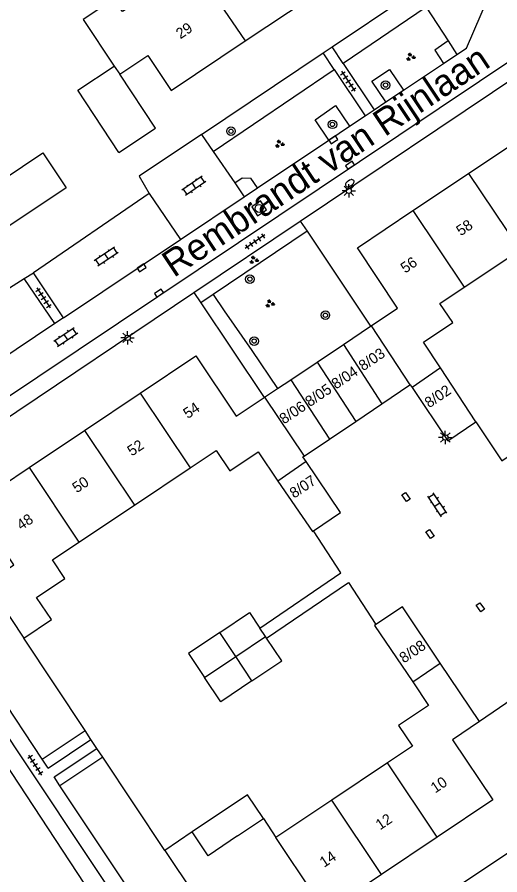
# Model space of a CAD drawing. Extents: x 137999 to 141000, y 397500 to 400501.
# Drawn here: x 138081.8 to 138127.1, y 399316.9 to 399397.3 of the extents above; entities that cross this region are included whole.
import ezdxf

# ---------------------------------------------------------------- set-up
doc = ezdxf.new("R2010")
doc.units = 0
for name, color, linetype in [('gg-afsc-erfafscheiding', 7, 'Continuous'), ('gg-anno-huisnummerreeks BGT', 7, 'Continuous'), ('gg-anno-openbare ruimte label', 7, 'Continuous'), ('gg-bbg-bijgebouw', 7, 'Continuous'), ('gg-bbg-gedigitaliseerde bebouwing', 7, 'Continuous'), ('gg-bbg-gedigitaliseerde bijgebouw', 7, 'Continuous'), ('gg-bbg-hoofdgebouw', 7, 'Continuous'), ('gg-bbg-luifel en loopbrug', 7, 'Continuous'), ('gg-bbg-tussenscheiding', 7, 'Continuous'), ('gg-knt-verharding', 7, 'Continuous'), ('gt-grn-groengrens', 7, 'Continuous'), ('gt-grn-weggrens', 7, 'Continuous'), ('gt-symb-boom', 7, 'Continuous'), ('gt-symb-brandkraan', 7, 'Continuous'), ('gt-symb-groenvak', 7, 'Continuous'), ('gt-symb-klinker verharding', 7, 'Continuous'), ('gt-symb-kolk', 7, 'Continuous'), ('gt-symb-kolk center center', 7, 'Continuous'), ('gt-symb-lichtmast', 7, 'Continuous'), ('gt-symb-rioolschacht', 7, 'Continuous'), ('gt-symb-tegel verharding', 7, 'Continuous')]:
    doc.layers.add(name, color=color, linetype=linetype)

# ---------------------------------------------------------------- blocks, each defined once
blk = doc.blocks.new('gt0-GRVAK')
at = {"layer": 'gt-symb-groenvak'}
for p, q in [((-0.11, 0.189), (-0.228, 0.24)), ((-0.182, 0.153), (0.088, 0.153)), ((-0.091, 0.211), (-0.156, 0.322)), ((-0.047, 0.214), (-0.047, 0.393)), ((-0.004, 0.211), (0.061, 0.322)), ((0.015, 0.189), (0.133, 0.24)), ((0.262, -0.052), (0.197, 0.059)), ((0.305, -0.049), (0.305, 0.13)), ((0.349, -0.052), (0.414, 0.059)), ((-0.245, -0.228), (-0.363, -0.177)), ((-0.318, -0.264), (-0.047, -0.264)), ((-0.226, -0.206), (-0.291, -0.095)), ((-0.183, -0.203), (-0.183, -0.024)), ((-0.139, -0.206), (-0.074, -0.095)), ((-0.12, -0.228), (-0.002, -0.177)), ((0.243, -0.074), (0.125, -0.023)), ((0.17, -0.11), (0.441, -0.11)), ((0.368, -0.074), (0.486, -0.023))]:
    blk.add_line(p, q, dxfattribs=at)
blk = doc.blocks.new('gt0-TEG1')
at = {"layer": 'gt-symb-tegel verharding'}
for p, q in [((-1.125, 0), (1.125, 0)), ((-0.9, -0.25), (-0.9, 0.25)), ((-0.45, -0.25), (-0.45, 0.25)), ((0, -0.25), (0, 0.25)), ((0.45, -0.25), (0.45, 0.25)), ((0.9, -0.25), (0.9, 0.25))]:
    blk.add_line(p, q, dxfattribs=at)
blk = doc.blocks.new('gt0-LMAST')
at = {"layer": 'gt-symb-lichtmast'}
for p, q in [((-0.182, 0.173), (-0.447, 0.438)), ((-0.005, 0.246), (-0.005, 0.621)), ((0.172, 0.173), (0.437, 0.438)), ((-0.255, -0.004), (-0.63, -0.004)), ((-0.182, -0.181), (-0.447, -0.446)), ((-0.005, -0.254), (-0.005, -0.629)), ((0.437, -0.446), (0.172, -0.181)), ((0.245, -0.004), (0.62, -0.004))]:
    blk.add_line(p, q, dxfattribs=at)
blk.add_circle((-0.005, -0.004), 0.25, dxfattribs=at)
blk = doc.blocks.new('gt0-BR')
at = {"layer": 'gt-symb-brandkraan'}
for centre, radius, start, end in [((-0.244, 0), 0.206, 107.56694, 252.43307), ((0.599, -2.664), 3, 106.89205, 107.56694), ((0, -0.691), 0.938, 73.10799, 106.89205), ((-0.599, -2.664), 3, 72.43309, 73.10799), ((0.244, 0), 0.206, 287.56695, 72.43309), ((0.599, 2.664), 3, 252.43307, 253.10797), ((0, 0.691), 0.938, 253.10797, 286.89206), ((-0.599, 2.664), 3, 286.89206, 287.56695)]:
    blk.add_arc(centre, radius, start, end, dxfattribs=at)
blk = doc.blocks.new('gt0-KOLK')
at = {"layer": 'gt-symb-kolk'}
blk.add_lwpolyline([(0, 0), (0.375, 0), (0.375, 0.4), (-0.375, 0.4), (-0.375, 0), (0, 0)], dxfattribs=at)
blk = doc.blocks.new('gt0-BOOM')
at = {"layer": 'gt-symb-boom'}
for radius in [0.4, 0.2]:
    blk.add_circle((0, 0), radius, dxfattribs=at)
blk = doc.blocks.new('gt0-KL1')
at = {"layer": 'gt-symb-klinker verharding'}
for p, q in [((-1.15, 0.3), (1.15, 0.3)), ((-1, -0.3), (-1, 0.3)), ((-0.5, 0.3), (-0.5, 0.45)), ((0, -0.3), (0, 0.3)), ((0.5, 0.3), (0.5, 0.45)), ((1, -0.3), (1, 0.3)), ((-1.15, -0.3), (1.15, -0.3)), ((-0.5, -0.45), (-0.5, -0.3)), ((0.5, -0.45), (0.5, -0.3))]:
    blk.add_line(p, q, dxfattribs=at)
blk = doc.blocks.new('gt0-RS')
at = {"layer": 'gt-symb-rioolschacht'}
blk.add_lwpolyline([(-0.5, -0.5), (0.5, -0.5), (0.5, 0.5), (-0.5, 0.5)], close=True, dxfattribs=at)
blk.add_circle((0, 0), 0.375, dxfattribs=at)
blk = doc.blocks.new('gt0-KOLKCC')
at = {"layer": 'gt-symb-kolk center center'}
blk.add_lwpolyline([(-0.375, 0.2), (0.375, 0.2), (0.375, -0.2), (-0.375, -0.2)], close=True, dxfattribs=at)

msp = doc.modelspace()

# ---------------------------------------------------------------- linework, layer by layer
at = {"layer": 'gg-afsc-erfafscheiding'}
for p, q in [((138111.344, 399394.537), (138119.18, 399399.79)), ((138110.513, 399393.98), (138111.344, 399394.537)), ((138099.116, 399386.339), (138110.513, 399393.98)), ((138082.485, 399372.836), (138083.332, 399373.37)), ((138074.146, 399367.578), (138082.485, 399372.836)), ((138098.945, 399299.729), (138066.003, 399349.672)), ((138088.183, 399330.464), (138082.43, 399339.117)), ((138088.737, 399329.631), (138088.183, 399330.464)), ((138089.291, 399328.799), (138088.737, 399329.631)), ((138089.845, 399327.966), (138089.291, 399328.799)), ((138095.65, 399319.234), (138089.845, 399327.966))]:
    msp.add_line(p, q, dxfattribs=at)
for points in [[(138124.844, 399359.383), (138127.271, 399355.729), (138134.607, 399360.667)], [(138104.585, 399340.049), (138112.186, 399345.251), (138109.594, 399349.18)], [(138105.215, 399339.111), (138112.889, 399344.326), (138115.466, 399340.407)]]:
    msp.add_lwpolyline(points, dxfattribs=at)
at = {"layer": 'gg-bbg-bijgebouw'}
for p, q in [((138112.416, 399366.652), (138114.964, 399368.355)), ((138109.947, 399365.001), (138112.416, 399366.652)), ((138107.477, 399363.35), (138109.947, 399365.001)), ((138106.217, 399362.508), (138107.477, 399363.35)), ((138116.031, 399361.095), (138118.654, 399362.854)), ((138105.009, 399361.701), (138106.217, 399362.508)), ((138113.565, 399359.44), (138116.031, 399361.095)), ((138111.099, 399357.785), (138113.565, 399359.44)), ((138108.731, 399356.196), (138111.099, 399357.785)), ((138109.517, 399349.128), (138109.594, 399349.18)), ((138115.466, 399340.407), (138115.328, 399340.315))]:
    msp.add_line(p, q, dxfattribs=at)
for points in [[(138091.35, 399384.65), (138094.8, 399386.93), (138091.43, 399391.98)], [(138118.874, 399362.602), (138122.219, 399357.626), (138124.844, 399359.383)], [(138109.594, 399349.18), (138112.138, 399350.891), (138108.913, 399355.691)], [(138121.502, 399336.781), (138117.954, 399342.069), (138115.466, 399340.407)]]:
    msp.add_lwpolyline(points, dxfattribs=at)
at = {"layer": 'gg-bbg-gedigitaliseerde bebouwing'}
for p, q in [((138123.741, 399372.013), (138128.962, 399375.502)), ((138092.829, 399351.595), (138098.047, 399355.083)), ((138087.61, 399348.108), (138092.829, 399351.595)), ((138078.96, 399344.31), (138082.43, 399339.117)), ((138116.536, 399327.436), (138111.313, 399323.943)), ((138111.313, 399323.943), (138106.09, 399320.451)), ((138102.481, 399320.586), (138104.912, 399322.212)), ((138104.912, 399322.212), (138106.09, 399320.451)), ((138098.233, 399320.961), (138095.65, 399319.234)), ((138095.65, 399319.234), (138099.23, 399313.94))]:
    msp.add_line(p, q, dxfattribs=at)
for points in [[(138098.315, 399402.291), (138091.685, 399397.856), (138090.89, 399399.045), (138087.998, 399397.111), (138090.923, 399392.734)], [(138078.682, 399384.618), (138080.392, 399382.051), (138084.22, 399384.6)], [(138121.529, 399364.444), (138119.92, 399366.852), (138122.677, 399368.694), (138121.472, 399370.496), (138123.741, 399372.013)], [(138098.047, 399355.083), (138100.494, 399356.719), (138101.769, 399354.812), (138104.417, 399356.582), (138106.248, 399353.842)], [(138082.43, 399339.117), (138085.038, 399340.861), (138083.642, 399342.95), (138086.298, 399344.726), (138085.141, 399346.457), (138087.61, 399348.108)], [(138118.912, 399335.042), (138120.395, 399332.825), (138117.591, 399330.95), (138118.889, 399329.01), (138116.536, 399327.436)], [(138102.481, 399320.586), (138099.719, 399318.739), (138098.233, 399320.961)]]:
    msp.add_lwpolyline(points, dxfattribs=at)
at = {"layer": 'gg-bbg-gedigitaliseerde bijgebouw'}
for p, q in [((138124.844, 399359.383), (138121.529, 399364.444)), ((138106.248, 399353.842), (138109.517, 399349.128)), ((138115.328, 399340.315), (138118.912, 399335.042)), ((138105.109, 399339.269), (138104.585, 399340.049)), ((138105.215, 399339.111), (138105.109, 399339.269))]:
    msp.add_line(p, q, dxfattribs=at)
for points in [[(138091.35, 399384.65), (138087.514, 399390.481), (138090.923, 399392.734)], [(138100.808, 399339.658), (138103.59, 399341.529), (138104.585, 399340.049)], [(138100.808, 399339.658), (138097.876, 399337.688), (138099.396, 399335.427)], [(138103.835, 399335.13), (138106.629, 399337.008), (138105.215, 399339.111)], [(138103.835, 399335.13), (138100.916, 399333.167), (138099.396, 399335.427)]]:
    msp.add_lwpolyline(points, dxfattribs=at)
at = {"layer": 'gg-bbg-hoofdgebouw'}
for p, q in [((138103.207, 399395.097), (138109.805, 399399.512)), ((138124.155, 399382.684), (138129.373, 399386.177)), ((138118.937, 399379.192), (138124.155, 399382.684)), ((138114.964, 399368.355), (138115.02, 399368.393)), ((138088.144, 399358.6), (138093.361, 399362.089)), ((138104.97, 399361.675), (138105.009, 399361.701)), ((138082.927, 399355.11), (138088.144, 399358.6)), ((138125.177, 399331.302), (138121.502, 399336.781)), ((138121.197, 399320.467), (138115.974, 399316.974)), ((138115.974, 399316.974), (138110.751, 399313.482))]:
    msp.add_line(p, q, dxfattribs=at)
for points in [[(138091.43, 399391.98), (138094.07, 399393.73), (138096.26, 399390.45), (138103.207, 399395.097)], [(138084.22, 399384.6), (138086.41, 399381.32), (138075.72, 399374.2), (138071.857, 399379.994)], [(138115.02, 399368.393), (138117.501, 399370.05), (138113.72, 399375.7), (138118.937, 399379.192)], [(138093.361, 399362.089), (138098.58, 399365.58), (138102.36, 399359.93), (138104.97, 399361.675)], [(138118.654, 399362.854), (138118.689, 399362.878), (138118.874, 399362.602)], [(138108.913, 399355.691), (138108.623, 399356.123), (138108.731, 399356.196)], [(138078.96, 399344.31), (138081.5, 399346.01), (138077.71, 399351.62), (138082.927, 399355.11)], [(138125.177, 399331.302), (138122.64, 399329.59), (138126.42, 399323.96), (138121.197, 399320.467)]]:
    msp.add_lwpolyline(points, dxfattribs=at)
at = {"layer": 'gg-bbg-luifel en loopbrug'}
msp.add_lwpolyline([(138104.912, 399322.212), (138103.427, 399324.434), (138098.233, 399320.961)], dxfattribs=at)
at = {"layer": 'gg-bbg-tussenscheiding'}
for p, q in [((138098.315, 399402.291), (138103.207, 399395.097)), ((138090.923, 399392.734), (138091.43, 399391.98)), ((138124.155, 399382.684), (138128.962, 399375.502)), ((138118.937, 399379.192), (138123.741, 399372.013)), ((138115.02, 399368.393), (138118.654, 399362.854)), ((138112.416, 399366.652), (138116.031, 399361.095)), ((138109.947, 399365.001), (138113.565, 399359.44)), ((138121.529, 399364.444), (138118.874, 399362.602)), ((138107.477, 399363.35), (138111.099, 399357.785)), ((138093.361, 399362.089), (138098.047, 399355.083)), ((138105.009, 399361.701), (138108.731, 399356.196)), ((138088.144, 399358.6), (138092.829, 399351.595)), ((138108.913, 399355.691), (138106.248, 399353.842)), ((138082.927, 399355.11), (138087.61, 399348.108)), ((138102.321, 399337.394), (138100.808, 399339.658)), ((138102.321, 399337.394), (138105.109, 399339.269)), ((138099.396, 399335.427), (138102.321, 399337.394)), ((138103.835, 399335.13), (138102.321, 399337.394)), ((138118.912, 399335.042), (138121.502, 399336.781)), ((138121.197, 399320.467), (138116.536, 399327.436)), ((138115.974, 399316.974), (138111.313, 399323.943)), ((138110.751, 399313.482), (138106.09, 399320.451))]:
    msp.add_line(p, q, dxfattribs=at)
at = {"layer": 'gg-knt-verharding'}
for p, q in [((138120.184, 399398.25), (138122.234, 399395.107)), ((138078.94, 399360.401), (138131.167, 399395.345)), ((138108.365, 399378.217), (138134.31, 399395.61)), ((138122.234, 399395.107), (138123.066, 399393.832)), ((138112.391, 399392.971), (138111.344, 399394.537)), ((138111.556, 399392.421), (138110.513, 399393.98)), ((138121.802, 399392.987), (138123.066, 399393.832)), ((138112.391, 399392.971), (138115.291, 399388.633)), ((138118.051, 399390.479), (138121.802, 399392.987)), ((138111.556, 399392.421), (138114.46, 399388.078)), ((138116.398, 399389.374), (138118.051, 399390.479)), ((138115.291, 399388.633), (138116.398, 399389.374)), ((138114.46, 399388.078), (138115.291, 399388.633)), ((138112.986, 399387.092), (138114.46, 399388.078)), ((138111.046, 399385.795), (138112.986, 399387.092)), ((138099.116, 399386.339), (138100.2, 399384.747)), ((138104.351, 399381.318), (138111.046, 399385.795)), ((138100.2, 399384.747), (138102.214, 399381.79)), ((138102.214, 399381.79), (138103.104, 399380.484)), ((138103.104, 399380.484), (138104.351, 399381.318)), ((138094.198, 399380.798), (138083.332, 399373.37)), ((138097.132, 399376.49), (138103.104, 399380.484)), ((138098.384, 399371.52), (138108.365, 399378.217)), ((138108.365, 399378.217), (138109, 399377.268)), ((138109, 399377.268), (138114.964, 399368.355)), ((138086.166, 399369.157), (138097.132, 399376.49)), ((138086.166, 399369.157), (138083.332, 399373.37)), ((138085.334, 399368.601), (138082.485, 399372.836)), ((138074.73, 399355.659), (138098.384, 399371.52)), ((138098.384, 399371.52), (138099.032, 399370.551)), ((138099.032, 399370.551), (138104.97, 399361.675)), ((138086.166, 399369.157), (138085.334, 399368.601)), ((138084.158, 399327.79), (138068.072, 399351.944)), ((138084.716, 399326.952), (138088.737, 399329.631)), ((138085.27, 399326.12), (138089.291, 399328.799)), ((138084.716, 399326.952), (138084.158, 399327.79)), ((138085.823, 399325.29), (138085.27, 399326.12)), ((138101.616, 399301.586), (138085.823, 399325.29)), ((138129.423, 399320.053), (138108.203, 399305.877))]:
    msp.add_line(p, q, dxfattribs=at)
for points in [[(138123.066, 399393.832), (138123.96, 399394.43), (138126.621, 399400.605)], [(138099.116, 399386.339), (138093.248, 399382.428), (138094.198, 399380.798)], [(138085.334, 399368.601), (138078.049, 399363.729), (138077.581, 399363.428), (138077.087, 399363.172)], [(138099.47, 399298.934), (138100.915, 399299.904), (138066.228, 399351.971), (138065.019, 399351.165)], [(138135.354, 399324.015), (138128.946, 399333.877), (138125.177, 399331.302)]]:
    msp.add_lwpolyline(points, dxfattribs=at)
at = {"layer": 'gt-grn-groengrens'}
for p, q in [((138120.184, 399398.25), (138112.391, 399392.971)), ((138100.2, 399384.747), (138111.556, 399392.421)), ((138104.351, 399381.318), (138103.717, 399382.234)), ((138109, 399377.268), (138100.193, 399371.333)), ((138100.193, 399371.333), (138099.032, 399370.551)), ((138084.158, 399327.79), (138088.183, 399330.464)), ((138089.845, 399327.966), (138085.823, 399325.29))]:
    msp.add_line(p, q, dxfattribs=at)
for points in [[(138122.234, 399395.107), (138120.991, 399394.244), (138121.802, 399392.987)], [(138116.398, 399389.374), (138115.091, 399391.329), (138116.748, 399392.427), (138118.051, 399390.479)], [(138111.046, 399385.795), (138109.761, 399387.716), (138111.681, 399389.043), (138112.986, 399387.092)], [(138102.214, 399381.79), (138102.933, 399382.28), (138103.717, 399382.234)], [(138100.193, 399371.333), (138101.216, 399369.805), (138103.823, 399366.087), (138106.217, 399362.508)]]:
    msp.add_lwpolyline(points, dxfattribs=at)
at = {"layer": 'gt-grn-weggrens'}
msp.add_line((138094.198, 399380.798), (138097.132, 399376.49), dxfattribs=at)

# ---------------------------------------------------------------- block references
at = {"layer": 'gt-symb-boom'}
for p in [(138116.368, 399390.953), (138111.382, 399387.275), (138101.87, 399386.632)]:
    msp.add_blockref('gt0-BOOM', p, dxfattribs=at)
at = {"layer": 'gt-symb-boom', "rotation": 33.78542795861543}
for p in [(138103.645, 399372.773), (138110.723, 399369.387), (138104.043, 399366.963)]:
    msp.add_blockref('gt0-BOOM', p, dxfattribs=at)
at = {"layer": 'gt-symb-brandkraan', "rotation": 33.785427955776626}
msp.add_blockref('gt0-BR', (138113.007, 399381.763), dxfattribs=at)
at = {"layer": 'gt-symb-groenvak'}
for p in [(138118.71, 399393.586), (138106.418, 399385.439), (138104.004, 399374.565), (138105.514, 399370.474)]:
    msp.add_blockref('gt0-GRVAK', p, dxfattribs=at)
at = {"layer": 'gt-symb-klinker verharding'}
for p, rotation in [((138098.383, 399381.515), -146.0079602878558), ((138090.172, 399374.886), -146.0079602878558), ((138086.385, 399367.343), 33.992039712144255), ((138121.229, 399351.632), 123.99203971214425)]:
    msp.add_blockref('gt0-KL1', p, dxfattribs=dict(at, rotation=rotation))
at = {"layer": 'gt-symb-kolk'}
for p, rotation in [((138111.568, 399385.661), 33.78542795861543), ((138113.138, 399383.281), 33.78542795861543), ((138093.61, 399373.661), 33.78542795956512), ((138095.223, 399371.302), 33.78542795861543)]:
    msp.add_blockref('gt0-KOLK', p, dxfattribs=dict(at, rotation=rotation))
at = {"layer": 'gt-symb-kolk center center'}
for p, rotation in [((138118.286, 399352.356), 124.6118063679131), ((138120.537, 399348.894), -55.59476571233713), ((138125.254, 399342.023), 125.15153964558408)]:
    msp.add_blockref('gt0-KOLKCC', p, dxfattribs=dict(at, rotation=rotation))
at = {"layer": 'gt-symb-lichtmast'}
for p in [(138112.928, 399381.051), (138092.179, 399367.274), (138121.978, 399357.938)]:
    msp.add_blockref('gt0-LMAST', p, dxfattribs=at)
at = {"layer": 'gt-symb-rioolschacht', "rotation": 33.78542796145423}
msp.add_blockref('gt0-RS', (138104.503, 399379.403), dxfattribs=at)
at = {"layer": 'gt-symb-tegel verharding'}
for p, rotation in [((138112.864, 399391.315), -56.135056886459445), ((138104.125, 399376.291), -144.97512672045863), ((138084.28, 399371.015), -56.08748741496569), ((138083.518, 399327.225), 123.00706175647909)]:
    msp.add_blockref('gt0-TEG1', p, dxfattribs=dict(at, rotation=rotation))

# ---------------------------------------------------------------- texts
at = {"layer": 'gg-anno-huisnummerreeks BGT'}
for s, rotation, p in [('29', 33.8, (138097.127, 399395.241)), ('58', 33.8, (138123.417, 399376.775)), ('56', 33.8, (138118.201, 399373.284)), ('8/03', 33.9, (138114.265, 399364.123)), ('8/04', 33.9, (138111.72, 399362.416)), ('8/05', 33.9, (138109.254, 399360.761)), ('8/02', 33.8, (138120.455, 399360.657)), ('54', 33.8, (138097.811, 399359.651)), ('8/06', 33.9, (138106.837, 399359.139)), ('52', 33.8, (138092.565, 399356.143)), ('50', 33.8, (138087.406, 399352.692)), ('8/07', 33.8, (138107.789, 399352.188)), ('48', 33.8, (138082.189, 399349.202)), ('8/08', 33.8, (138118.083, 399336.742)), ('10', 33.8, (138121.02, 399324.559)), ('12', 33.8, (138115.855, 399321.105)), ('14', 33.8, (138110.605, 399317.594))]:
    msp.add_text(s, height=1, rotation=rotation, dxfattribs=at).set_placement(p)
at = {"layer": 'gg-anno-openbare ruimte label'}
msp.add_text('Rembrandt van Rijnlaan', height=2.5, rotation=33.7, dxfattribs=at).set_placement((138096.508, 399372.867))

doc.saveas('drawing.dxf')
